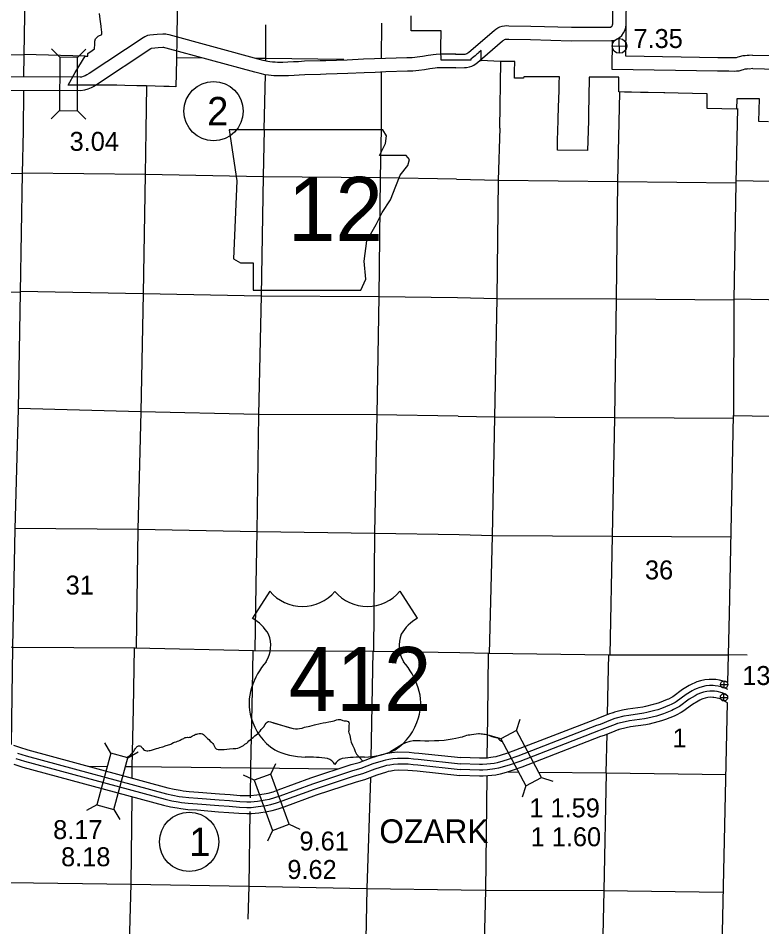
# Model space of a CAD drawing. Extents: x 77230 to 630905, y 790554 to 1662844.
# Drawn here: x 164778 to 197917, y 1511654 to 1552148 of the extents above; entities that cross this region are included whole.
import ezdxf

# ---------------------------------------------------------------- set-up
doc = ezdxf.new("R2010")
doc.units = 0
for name, color, linetype in [('Level 12', 7, 'Continuous'), ('Level 15', 7, 'Continuous'), ('Level 16', 7, 'Continuous'), ('Level 18', 7, 'Continuous'), ('Level 19', 7, 'Continuous'), ('Level 20', 7, 'Continuous'), ('Level 22', 7, 'Continuous'), ('Level 23', 7, 'Continuous'), ('Level 24', 7, 'Continuous'), ('Level 25', 7, 'Continuous'), ('Level 31', 7, 'Continuous'), ('Level 32', 7, 'Continuous'), ('Level 33', 7, 'Continuous'), ('Level 34', 7, 'Continuous')]:
    doc.layers.add(name, color=color, linetype=linetype)

msp = doc.modelspace()

# ---------------------------------------------------------------- linework, layer by layer
at = {"layer": 'Level 12'}
for points in [[(171867, 1553044), (171856, 1551962), (171853, 1551708), (171846, 1551045), (171845, 1550962), (171840, 1550603), (171838, 1550413), (171836, 1550307), (171810, 1549092), (171512, 1549100), (171273, 1549106), (170490, 1549127), (170139, 1549136), (170097, 1549137), (170065, 1549138), (169538, 1549152), (169172, 1549162), (168956, 1549162), (167950, 1549161), (167899, 1549161), (167853, 1549160), (167004, 1549163), (167315, 1549729), (167757, 1550456), (167878, 1550452), (167879, 1550580), (168070, 1550704), (168182, 1550776), (168187, 1550987), (168191, 1551130), (168224, 1551224), (168348, 1551346), (168504, 1551417), (168505, 1551531), (168475, 1551759), (168470, 1551791), (168429, 1552107), (168396, 1552359)], [(198216, 1547532), (197790, 1547539), (197807, 1548553), (196798, 1548558), (196793, 1548099), (195485, 1548121), (195483, 1548779), (194826, 1548793), (194182, 1548806), (193592, 1548818), (193556, 1548819), (192858, 1548834), (192845, 1548834), (192570, 1548840), (192515, 1548841), (192107, 1548849), (191796, 1548856), (191539, 1548861), (191540, 1549019), (191542, 1549520), (190221, 1549515), (190221, 1549268), (190214, 1548868), (190207, 1548447), (190191, 1548106), (190189, 1547567), (190144, 1546245), (188805, 1546265), (188816, 1546703), (188827, 1547139), (188839, 1547591), (188843, 1547710), (188857, 1548134), (188873, 1548598), (188885, 1548878), (188893, 1549352), (188894, 1549450), (188895, 1549481), (188895, 1549487), (188895, 1549520), (188895, 1549532), (187575, 1549539), (187315, 1549540), (187303, 1549473), (186901, 1549476), (186897, 1549768), (186913, 1550215), (186766, 1550216), (186255, 1550220), (185409, 1550256), (185413, 1550705), (185308, 1550616), (185268, 1550581), (185220, 1550542), (185137, 1550472), (185029, 1550382), (184956, 1550326), (184955, 1550275), (184858, 1550274), (184747, 1550274), (183622, 1550272), (183619, 1550711), (183618, 1550832), (183630, 1551577), (182294, 1551584), (182296, 1552253)]]:
    msp.add_lwpolyline(points, dxfattribs=at)
at = {"layer": 'Level 15'}
for points in [[(165252, 1561849), (165239, 1561023), (165117, 1555766), (165027, 1550511), (165017, 1549518)], [(165012, 1548916), (164995, 1547121)], [(196827, 1548120), (196761, 1544808), (196675, 1539600), (196659, 1534435)], [(164995, 1547121), (164963, 1545226), (164864, 1539943), (164782, 1534729), (164630, 1529395), (164532, 1524117), (164472, 1519786)], [(151328, 1524346), (153955, 1524309), (159255, 1524194), (164530, 1524115), (169993, 1524094), (175272, 1523967), (180593, 1523934), (184459, 1523880)], [(184459, 1523880), (185752, 1523852), (191101, 1523780)], [(197263, 1523768), (196425, 1523778)]]:
    msp.add_lwpolyline(points, dxfattribs=at)
at = {"layer": 'Level 16'}
for points in [[(175817, 1550234), (175820, 1550350), (175816, 1551854)], [(180972, 1551925), (180953, 1550349)], [(165029, 1550507), (162525, 1550556)], [(167764, 1550458), (165025, 1550525)], [(173001, 1550370), (171866, 1550379)], [(179295, 1550300), (175818, 1550346), (175386, 1550349)], [(185335, 1550259), (185409, 1550259)], [(186241, 1547247), (186291, 1550220)], [(180952, 1549747), (180955, 1547210)], [(175740, 1547180), (175802, 1549632)], [(170497, 1549140), (170462, 1547147)], [(191570, 1548842), (191479, 1544877), (191422, 1539631), (191355, 1534343), (191252, 1529061), (191139, 1523774)], [(170462, 1547147), (170443, 1545188), (170347, 1539875), (170241, 1534604), (170115, 1529367), (170029, 1524090)], [(175740, 1547180), (175693, 1545092), (175601, 1539785), (175489, 1534474), (175420, 1529272), (175375, 1526904)], [(180955, 1547210), (180904, 1545038), (180844, 1539742), (180754, 1534465), (180661, 1529200), (180605, 1523930)], [(186241, 1547247), (186174, 1544928), (186109, 1539650), (186010, 1534371), (185902, 1529085), (185772, 1523840)], [(164955, 1545210), (159663, 1545305), (154392, 1545443), (151812, 1545469)], [(184318, 1544971), (180902, 1545034), (175699, 1545084), (170447, 1545178), (164955, 1545246)], [(184318, 1544971), (186188, 1544926), (191493, 1544873), (196765, 1544804)], [(196757, 1544914), (202147, 1544807), (203450, 1544785)], [(149592, 1540211), (154294, 1540150), (159579, 1540019), (164866, 1539931)], [(164866, 1539975), (170351, 1539873), (175603, 1539777), (180846, 1539740), (184352, 1539697)], [(184352, 1539697), (186115, 1539658), (191438, 1539635), (196681, 1539592)], [(196680, 1539648), (202026, 1539540), (207319, 1539479), (212607, 1539409), (217901, 1539286), (221211, 1539227)], [(184382, 1534417), (180752, 1534467), (175487, 1534480), (170239, 1534602), (164780, 1534753)], [(184382, 1534417), (186014, 1534381), (191369, 1534345), (196654, 1534317)], [(164634, 1529416), (170123, 1529371), (175430, 1529276), (180665, 1529200), (184425, 1529140)], [(184425, 1529140), (185910, 1529097), (191264, 1529067), (196521, 1529030)], [(175375, 1526904), (175318, 1523959)], [(169947, 1524092), (169896, 1521371)], [(175238, 1523959), (175203, 1522216)], [(180587, 1523932), (180528, 1520721)], [(185720, 1523837), (185689, 1521033)], [(175203, 1522216), (175134, 1518734), (175113, 1517402)], [(169896, 1521371), (169849, 1518789), (169844, 1518284)], [(185689, 1521033), (185668, 1519153)], [(180528, 1520721), (180500, 1519185)], [(179008, 1518683), (175134, 1518732), (169847, 1518785), (169573, 1518789)], [(186608, 1518554), (187070, 1518551)], [(180478, 1518296), (180317, 1513356), (180215, 1508115)], [(185660, 1518367), (185601, 1513272), (185463, 1508061)], [(190982, 1518513), (190879, 1513263), (190818, 1510617)], [(190982, 1518513), (196330, 1518437)], [(169837, 1517457), (169802, 1513551), (169648, 1508279), (169619, 1506545)], [(175104, 1516798), (175053, 1513463), (175018, 1511995)], [(164377, 1513623), (169810, 1513557), (175057, 1513467), (180321, 1513356), (184518, 1513308)], [(184518, 1513308), (185608, 1513288), (190877, 1513271), (196186, 1513204)]]:
    msp.add_lwpolyline(points, dxfattribs=at)
at = {"layer": 'Level 18'}
for points in [[(196471, 1525605), (196659, 1534435), (212480, 1534156)], [(196425, 1523778), (196471, 1525605)], [(196405, 1522539), (196432, 1523775)], [(196095, 1508005), (196095, 1508005), (196386, 1521643)]]:
    msp.add_lwpolyline(points, dxfattribs=at)
at = {"layer": 'Level 19'}
for p, q in [((166631, 1550404), (166259, 1550778)), ((167423, 1550402), (167798, 1550774)), ((166625, 1548028), (166251, 1547656)), ((167417, 1548026), (167789, 1547652)), ((186986, 1520402), (187142, 1520907)), ((186286, 1520032), (185782, 1520187)), ((168900, 1519390), (168636, 1519847)), ((169664, 1519184), (170122, 1519448)), ((176039, 1518455), (176262, 1518933)), ((175294, 1518184), (174816, 1518407)), ((188097, 1518302), (188602, 1518146)), ((187397, 1517931), (187242, 1517427)), ((168283, 1517095), (167826, 1516831)), ((169048, 1516890), (169312, 1516432)), ((176851, 1516222), (177329, 1515999)), ((176107, 1515951), (175883, 1515473))]:
    msp.add_line(p, q, dxfattribs=at)
for points in [[(166631, 1550404), (166625, 1548028), (167417, 1548026), (167423, 1550402)], [(186286, 1520032), (187397, 1517931), (188097, 1518302), (186986, 1520402)], [(169048, 1516890), (169664, 1519184), (168900, 1519390), (168283, 1517095)], [(176851, 1516222), (176039, 1518455), (175294, 1518184), (176107, 1515951)]]:
    msp.add_lwpolyline(points, close=True, dxfattribs=at)
at = {"layer": 'Level 20'}
for points in [[(191073, 1522538), (191101, 1523780), (192674, 1523779)], [(192674, 1523779), (196425, 1523778)], [(191041, 1521109), (191073, 1522538)], [(173557, 1519624), (173595, 1519592), (173635, 1519570), (173693, 1519558), (173747, 1519553), (173827, 1519553), (173951, 1519563), (174194, 1519586), (174362, 1519599), (174482, 1519604), (174567, 1519616), (174637, 1519642), (174735, 1519691), (174813, 1519735), (174884, 1519788), (174966, 1519846), (175012, 1519890), (175063, 1519940), (175119, 1519991), (175181, 1520041), (175244, 1520093), (175330, 1520160), (175438, 1520254), (175509, 1520315), (175557, 1520367), (175611, 1520443), (175664, 1520506), (175724, 1520572), (175791, 1520668), (175833, 1520728), (175871, 1520777), (175911, 1520805), (175955, 1520807), (176029, 1520791), (176115, 1520754), (176138, 1520746)], [(176912, 1520514), (176138, 1520746), (177032, 1520491), (177136, 1520484), (177226, 1520484), (177317, 1520497), (177427, 1520511), (177543, 1520546), (177782, 1520597), (177988, 1520652), (178239, 1520711), (178365, 1520743), (178494, 1520764), (178618, 1520790), (178716, 1520809), (178792, 1520817), (178866, 1520830), (178959, 1520878), (179041, 1520900), (179139, 1520895), (179243, 1520853), (179307, 1520829), (179395, 1520832), (179443, 1520822), (179489, 1520798), (179509, 1520762), (179521, 1520706), (179517, 1520646), (179519, 1520568), (179506, 1520482), (179506, 1520398), (179496, 1520364), (179512, 1520306), (179539, 1520238), (179565, 1520112), (179585, 1520004), (179622, 1519880), (179678, 1519756), (179747, 1519594), (179799, 1519464), (179859, 1519349), (180140, 1519031)], [(169636, 1519188), (169657, 1519213), (169677, 1519239), (169711, 1519263), (169751, 1519293), (169779, 1519311), (169819, 1519343), (169842, 1519370), (169876, 1519410), (169890, 1519430), (169916, 1519466), (169942, 1519502), (169964, 1519536), (169991, 1519580), (170009, 1519604), (170019, 1519623), (170033, 1519643), (170045, 1519667), (170081, 1519693), (170103, 1519705), (170135, 1519719), (170175, 1519725), (170204, 1519721), (170243, 1519698), (170265, 1519680), (170299, 1519638), (170335, 1519598), (170367, 1519558), (170407, 1519534), (170447, 1519518), (170517, 1519503), (170561, 1519499), (170611, 1519505), (170664, 1519511), (170720, 1519527), (170766, 1519540), (170804, 1519552), (170894, 1519582), (170944, 1519606), (171017, 1519623), (171093, 1519641), (171157, 1519663), (171217, 1519680), (171273, 1519696), (171321, 1519714), (171374, 1519730), (171432, 1519747), (171482, 1519767), (171530, 1519781), (171580, 1519799), (171632, 1519830), (171697, 1519862), (171751, 1519880), (171815, 1519902), (171881, 1519921), (171937, 1519939), (171996, 1519973), (172038, 1519998), (172076, 1520016), (172122, 1520036), (172156, 1520054), (172194, 1520078), (172226, 1520090), (172260, 1520095), (172317, 1520099), (172369, 1520093), (172417, 1520099), (172459, 1520113), (172509, 1520140), (172553, 1520166), (172617, 1520200), (172664, 1520226), (172702, 1520235), (172736, 1520243), (172786, 1520255), (172842, 1520265), (172890, 1520273), (172940, 1520270), (172998, 1520254), (173032, 1520230), (173064, 1520198), (173154, 1520112), (173220, 1520047), (173274, 1519995), (173336, 1519925), (173398, 1519877), (173455, 1519823), (173483, 1519778), (173515, 1519722), (173535, 1519662), (173557, 1519624)], [(184477, 1520103), (184573, 1520116), (184605, 1520131), (184690, 1520168), (184766, 1520191), (184832, 1520204), (184899, 1520215), (184981, 1520228), (185079, 1520241), (185180, 1520252), (185288, 1520266), (185340, 1520264), (185412, 1520257), (185476, 1520252), (185524, 1520247), (185592, 1520234), (185650, 1520224), (185748, 1520196), (185812, 1520173), (185884, 1520143), (185947, 1520124), (186011, 1520103), (186069, 1520096), (186107, 1520092), (186131, 1520087), (186153, 1520073), (186175, 1520049), (186203, 1520018), (186228, 1519990), (186274, 1519958), (186320, 1519931), (186353, 1519914)], [(187967, 1518543), (190982, 1518513), (191021, 1520237)], [(181346, 1519454), (181771, 1519717), (181892, 1519790), (182056, 1519867), (182239, 1519933), (182387, 1519956), (182495, 1519956), (182686, 1519955), (182896, 1519942), (183080, 1519937), (183327, 1519954), (183525, 1519959), (183762, 1519978), (183940, 1520005), (184121, 1520036), (184279, 1520064), (184417, 1520087), (184477, 1520103)], [(167877, 1518817), (168758, 1518803)]]:
    msp.add_lwpolyline(points, dxfattribs=at)
at = {"layer": 'Level 22'}
for points in [[(184273, 1550542), (184642, 1550547), (184691, 1550551), (184738, 1550558), (184745, 1550561), (184772, 1550575), (184823, 1550609), (184855, 1550636), (185986, 1551602), (186062, 1551661), (186151, 1551720), (186247, 1551757), (186351, 1551790), (186456, 1551809), (186542, 1551815), (186647, 1551813), (187625, 1551799), (189432, 1551742), (191172, 1551753), (191230, 1551787), (191239, 1551795), (191247, 1551806), (191263, 1551837), (191269, 1551853), (191272, 1551894), (191315, 1555420)], [(184281, 1549942), (184674, 1549947), (184761, 1549955), (184889, 1549973), (184997, 1550015), (185082, 1550061), (185182, 1550128), (185242, 1550177), (186366, 1551137), (186413, 1551174), (186428, 1551184), (186447, 1551191), (186495, 1551207), (186530, 1551213), (186559, 1551215), (186637, 1551213), (187611, 1551199), (189425, 1551142), (191216, 1551153), (191364, 1551174), (191468, 1551231), (191573, 1551293), (191683, 1551382), (191759, 1551492), (191814, 1551593), (191863, 1551732), (191872, 1551872), (191915, 1555416)], [(191854, 1550457), (191879, 1551824)], [(184276, 1550542), (183596, 1550539), (183400, 1550528), (183275, 1550513), (183161, 1550495), (183042, 1550481), (182793, 1550445), (182561, 1550409), (182450, 1550398), (182333, 1550388), (182105, 1550382), (181144, 1550350), (180661, 1550332), (180166, 1550317), (179445, 1550284), (178965, 1550268), (178481, 1550249), (178238, 1550242), (177534, 1550225), (177266, 1550210), (177041, 1550197), (176795, 1550181), (176569, 1550176), (176335, 1550175), (176229, 1550182), (176116, 1550195), (175995, 1550204), (175898, 1550219), (175695, 1550261), (175476, 1550319), (171514, 1551403), (171421, 1551421), (171355, 1551434), (171282, 1551439), (171217, 1551442), (170967, 1551426), (170642, 1551387), (170535, 1551370), (170423, 1551323), (170355, 1551275), (167945, 1549689), (167845, 1549629), (167761, 1549582), (167675, 1549544), (167607, 1549522), (167535, 1549514), (162764, 1549527)], [(191243, 1549867), (191267, 1551159)], [(184278, 1549942), (183615, 1549939), (183451, 1549930), (183357, 1549919), (183244, 1549901), (183119, 1549886), (182881, 1549852), (182638, 1549814), (182505, 1549800), (182367, 1549789), (182124, 1549782), (181165, 1549751), (180681, 1549733), (180189, 1549717), (179469, 1549685), (178987, 1549669), (178501, 1549649), (178253, 1549642), (177558, 1549626), (177300, 1549611), (177078, 1549598), (176821, 1549581), (176576, 1549576), (176318, 1549575), (176176, 1549584), (176058, 1549598), (175927, 1549608), (175792, 1549628), (175556, 1549677), (175319, 1549740), (171378, 1550818), (171307, 1550832), (171273, 1550838), (171246, 1550840), (171224, 1550841), (171022, 1550828), (170724, 1550792), (170708, 1550790), (170692, 1550779), (168266, 1549182), (168147, 1549110), (168028, 1549044), (167887, 1548981), (167735, 1548934), (167571, 1548914), (162755, 1548927)], [(197173, 1550475), (197064, 1550465), (196913, 1550427), (196853, 1550404), (196779, 1550385), (196730, 1550380), (196679, 1550375), (196463, 1550384), (196195, 1550383), (195961, 1550388), (191854, 1550457)], [(197502, 1550500), (197354, 1550483), (197263, 1550485), (197173, 1550475)], [(197502, 1550500), (199156, 1550463)], [(197243, 1549879), (197165, 1549872), (197092, 1549853), (197033, 1549831), (196888, 1549793), (196789, 1549782), (196692, 1549774), (196453, 1549784), (196190, 1549783), (195949, 1549788), (191243, 1549867)], [(197511, 1549900), (197353, 1549883), (197292, 1549885), (197243, 1549879)], [(197511, 1549900), (199595, 1549853)]]:
    msp.add_lwpolyline(points, dxfattribs=at)
at = {"layer": 'Level 23'}
for points in [[(196405, 1522539), (196314, 1522576), (196027, 1522650), (195873, 1522673), (195767, 1522681), (195570, 1522683), (195375, 1522658), (195185, 1522615), (195020, 1522567), (194929, 1522531), (194803, 1522473), (194684, 1522411), (194389, 1522232), (193950, 1521911), (193922, 1521894), (193755, 1521806), (193699, 1521781), (193345, 1521643), (193201, 1521592), (193080, 1521555), (192729, 1521470), (192608, 1521446), (191940, 1521349), (191710, 1521307), (191348, 1521218), (191285, 1521198)], [(196399, 1522230), (196228, 1522314), (195972, 1522380), (195842, 1522400), (195755, 1522406), (195586, 1522408), (195424, 1522387), (195254, 1522349), (195109, 1522306), (195037, 1522278), (194924, 1522226), (194820, 1522171), (194542, 1522003), (194105, 1521684), (194060, 1521655), (193875, 1521558), (193805, 1521528), (193441, 1521385), (193286, 1521331), (193152, 1521290), (192788, 1521201), (192654, 1521175), (191985, 1521078), (191768, 1521038), (191423, 1520953), (191370, 1520936)], [(196393, 1521952), (196213, 1522051), (196150, 1522076), (195922, 1522135), (195814, 1522151), (195744, 1522156), (195601, 1522158), (195467, 1522141), (195317, 1522106), (195191, 1522070), (195135, 1522047), (195034, 1522002), (194943, 1521954), (194680, 1521795), (194246, 1521477), (194185, 1521439), (193983, 1521333), (193901, 1521297), (193528, 1521150), (193364, 1521093), (193218, 1521049), (192841, 1520957), (192696, 1520929), (192026, 1520831), (191820, 1520793), (191491, 1520713), (191446, 1520698)], [(196386, 1521642), (196095, 1521801), (196064, 1521814), (195867, 1521865), (195783, 1521878), (195732, 1521881), (195617, 1521883), (195516, 1521869), (195386, 1521840), (195281, 1521810), (195243, 1521794), (195155, 1521755), (195079, 1521714), (194833, 1521565), (194401, 1521250), (194323, 1521200), (194103, 1521085), (194007, 1521043), (193623, 1520893), (193449, 1520831), (193290, 1520783), (192900, 1520688), (192743, 1520657), (192070, 1520560), (191878, 1520524), (191566, 1520448), (191530, 1520436)], [(191273, 1521194), (191077, 1521124), (190612, 1520934), (190456, 1520881), (186943, 1519521), (186532, 1519374), (186304, 1519301), (186066, 1519237), (185940, 1519210), (185641, 1519176), (185467, 1519166), (185342, 1519165), (184510, 1519194)], [(191450, 1520700), (191265, 1520633), (190794, 1520441), (190634, 1520387), (187127, 1519029), (186700, 1518877), (186452, 1518797), (186188, 1518726), (186024, 1518692), (185687, 1518653), (185485, 1518641), (185335, 1518639), (184473, 1518670)], [(191366, 1520935), (191176, 1520867), (190707, 1520676), (190549, 1520623), (187039, 1519263), (186620, 1519113), (186382, 1519037), (186130, 1518969), (185984, 1518939), (185665, 1518902), (185476, 1518891), (185338, 1518890), (184490, 1518920)], [(191543, 1520441), (191364, 1520376), (190890, 1520183), (190727, 1520129), (187222, 1518771), (186789, 1518616), (186530, 1518533), (186252, 1518458), (186067, 1518420), (185711, 1518379), (185495, 1518366), (185331, 1518364), (184453, 1518396)], [(164572, 1519750), (164839, 1519656), (165205, 1519542), (171447, 1517850), (171729, 1517787), (172002, 1517738), (172132, 1517717), (172404, 1517687), (172811, 1517659), (173756, 1517582), (174220, 1517554), (174668, 1517514), (174974, 1517502), (175124, 1517504), (175406, 1517533), (175736, 1517584), (175915, 1517617), (176135, 1517675), (176363, 1517755), (177813, 1518292), (179616, 1518883), (179969, 1518983), (180513, 1519189), (180978, 1519333), (181095, 1519364), (181243, 1519393)], [(164752, 1519395), (165128, 1519277), (171381, 1517583), (171675, 1517518), (171956, 1517467), (172095, 1517445), (172380, 1517413), (172790, 1517385), (173737, 1517308), (174200, 1517280), (174650, 1517239), (174970, 1517226), (175140, 1517229), (175441, 1517260), (175782, 1517313), (175975, 1517348), (176216, 1517412), (176456, 1517497), (177903, 1518032), (179697, 1518620), (180056, 1518722), (180602, 1518928), (181054, 1519068), (181157, 1519096), (181296, 1519123)], [(181257, 1519396), (181434, 1519424), (181669, 1519449), (182198, 1519440), (182428, 1519411), (182629, 1519396), (184510, 1519194)], [(164673, 1519158), (165058, 1519037), (171321, 1517340), (171626, 1517272), (171914, 1517221), (172062, 1517197), (172357, 1517164), (172771, 1517135), (173719, 1517058), (174181, 1517030), (174634, 1516990), (174967, 1516976), (175155, 1516979), (175473, 1517012), (175823, 1517066), (176030, 1517104), (176290, 1517173), (176541, 1517262), (177986, 1517796), (179770, 1518381), (180134, 1518484), (180684, 1518692), (181123, 1518828), (181213, 1518852), (181345, 1518878)], [(181301, 1519124), (181470, 1519152), (181681, 1519173), (182178, 1519166), (182400, 1519138), (182603, 1519122), (184490, 1518920)], [(164586, 1518897), (164981, 1518773), (171255, 1517073), (171572, 1517003), (171868, 1516950), (172025, 1516924), (172332, 1516890), (172751, 1516861), (173699, 1516784), (174160, 1516756), (174616, 1516715), (174963, 1516701), (175171, 1516704), (175509, 1516739), (175869, 1516795), (176090, 1516836), (176371, 1516910), (176634, 1517003), (178076, 1517536), (179850, 1518118), (180220, 1518223), (180773, 1518432), (181199, 1518564), (181275, 1518584), (181399, 1518608)], [(181341, 1518877), (181503, 1518904), (181692, 1518923), (182161, 1518916), (182375, 1518889), (182581, 1518873), (184473, 1518670)], [(181385, 1518606), (181539, 1518631), (181704, 1518648), (182141, 1518641), (182347, 1518615), (182556, 1518599), (184453, 1518396)]]:
    msp.add_lwpolyline(points, dxfattribs=at)
at = {"layer": 'Level 24'}
msp.add_lwpolyline([(174183, 1547177), (174525, 1544893), (174373, 1541429), (174678, 1541238), (175249, 1541238), (175249, 1540020), (180045, 1540020), (180273, 1540515), (180197, 1541315), (180311, 1542228), (180730, 1542951), (180997, 1543484), (181377, 1544055), (181606, 1544664), (181796, 1545159), (182139, 1545578), (182215, 1545844), (182062, 1546035), (180882, 1546035), (181149, 1546568), (181187, 1546910), (181029, 1547173)], close=True, dxfattribs=at)
at = {"layer": 'Level 25'}
for p, q in [((175995, 1526609), (175217, 1525405)), ((181787, 1526609), (182565, 1525405))]:
    msp.add_line(p, q, dxfattribs=at)
for centre, radius, start, end in [((177446, 1527829), 1896, 220.075, 319.6701), ((180336, 1527829), 1896, 220.3299, 319.925), ((174199, 1523656), 2024, 30.7809, 59.9883), ((183583, 1523656), 2024, 120.0117, 149.2191), ((174644, 1524190), 1387, 328.8105, 21.2108), ((183138, 1524190), 1387, 158.7892, 211.1895), ((178272, 1521346), 3236, 138.9565, 162.6913), ((179510, 1521346), 3236, 17.3087, 41.0435), ((177203, 1521611), 2138, 160.9576, 197.3819), ((180579, 1521611), 2138, 342.6181, 19.0424), ((177551, 1521617), 2474, 195.1074, 237.1312), ((180231, 1521617), 2474, 302.8688, 344.8926), ((177597, 1522397), 3177, 244.0771, 269.5779), ((180185, 1522397), 3177, 270.4221, 295.9229), ((177671, 1513400), 5820, 81.1942, 90.9539), ((178399, 1518619), 558, 28.0342, 72.9864), ((179383, 1518619), 558, 107.0136, 151.9658), ((180111, 1513400), 5820, 89.0461, 98.8058)]:
    msp.add_arc(centre, radius, start, end, dxfattribs=at)
at = {"layer": 'Level 33'}
for centre in [(173486, 1548006), (172400, 1515440)]:
    msp.add_circle(centre, 1320, dxfattribs=at)
at = {"layer": 'Level 34'}
for p, q in [((191582, 1550585), (191567, 1551236)), ((191249, 1550903), (191900, 1550918)), ((196241, 1522292), (196241, 1522617)), ((196079, 1522455), (196404, 1522455)), ((196068, 1521881), (196393, 1521881)), ((196231, 1521718), (196231, 1522043))]:
    msp.add_line(p, q, dxfattribs=at)
for centre, radius in [((191574, 1550911), 326), ((196241, 1522455), 162), ((196231, 1521881), 162)]:
    msp.add_circle(centre, radius, dxfattribs=at)

# ---------------------------------------------------------------- texts
at = {"layer": 'Level 16'}
for s, height, p in [('36', 844.8, (192710, 1527138)), ('31', 844.8, (166895, 1526462)), ('1', 845, (193935, 1519646))]:
    msp.add_text(s, height=height, dxfattribs=at).set_placement(p)
at = {"layer": 'Level 20'}
msp.add_text('OZARK', height=1056, dxfattribs=at).set_placement((180872, 1515387))
at = {"layer": 'Level 24'}
msp.add_text('12', height=2851.2, dxfattribs=at).set_placement((176793, 1542223))
at = {"layer": 'Level 25'}
msp.add_text('412', height=2851.2, dxfattribs=at).set_placement((176834, 1521273))
at = {"layer": 'Level 31'}
for s, p in [('7.35', (192196, 1550819)), ('13.64', (197046, 1522431))]:
    msp.add_text(s, height=844.8, dxfattribs=at).set_placement(p)
at = {"layer": 'Level 32'}
for s, p in [('3.04', (167070, 1546236)), ('1 1.59', (187557, 1516533)), ('8.17', (166336, 1515563)), ('9.61', (177313, 1515055)), ('1 1.60', (187614, 1515245)), ('8.18', (166690, 1514354)), ('9.62', (176773, 1513788))]:
    msp.add_text(s, height=844.8, dxfattribs=at).set_placement(p)
at = {"layer": 'Level 33'}
for s, p in [('2', (173202, 1547372)), ('1', (172400, 1514807))]:
    msp.add_text(s, height=1267, dxfattribs=at).set_placement(p)

doc.saveas('drawing.dxf')
